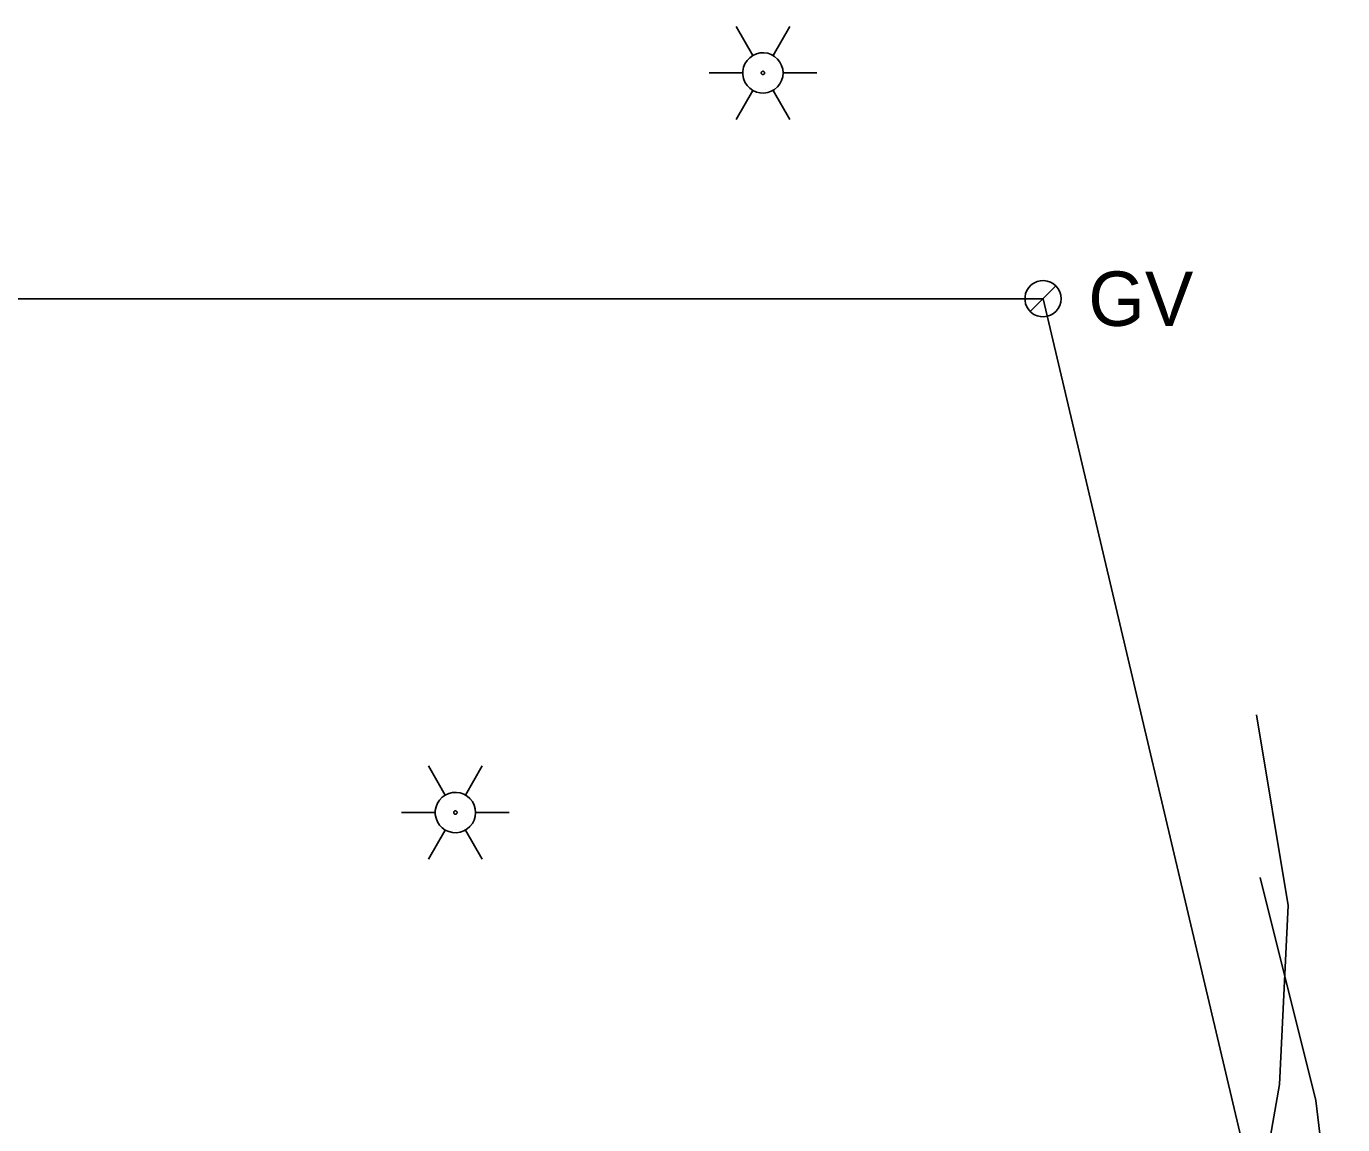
# Model space of a CAD drawing. Extents: x 596028 to 606371, y 330010 to 403088.
# Drawn here: x 604901.1 to 604994.4, y 350012.1 to 350089.9 of the extents above; entities that cross this region are included whole.
import ezdxf

# ---------------------------------------------------------------- set-up
doc = ezdxf.new("R2010")
doc.units = 0
for name, color, linetype in [('E_LTG', 7, 'Continuous'), ('E_SIG_Conduit', 7, 'Continuous'), ('E_UTL_G', 7, 'Continuous'), ('E_UTL_G_UG', 7, 'Continuous'), ('E_UTL_TV_UG', 7, 'Continuous')]:
    doc.layers.add(name, color=color, linetype=linetype)

# ---------------------------------------------------------------- blocks, each defined once
blk = doc.blocks.new('ACAD_PROXY_ENTITY_15')
at = {"layer": 'E_LTG'}
for points in [[(1843663.8, 1030159.59), (1843660.17, 1030165.87)], [(1843668.16, 1030159.59), (1843671.79, 1030165.87)], [(1843670.34, 1030155.82), (1843670.26, 1030156.64), (1843670.02, 1030157.44), (1843669.64, 1030158.17), (1843669.13, 1030158.82), (1843668.51, 1030159.36), (1843667.79, 1030159.78), (1843667.01, 1030160.05), (1843666.19, 1030160.17), (1843665.36, 1030160.13), (1843664.56, 1030159.93), (1843663.8, 1030159.59), (1843663.13, 1030159.11), (1843662.56, 1030158.51), (1843662.11, 1030157.81), (1843661.8, 1030157.04), (1843661.64, 1030156.23), (1843661.64, 1030155.4), (1843661.8, 1030154.59), (1843662.11, 1030153.82), (1843662.56, 1030153.12), (1843663.13, 1030152.52), (1843663.8, 1030152.04), (1843664.56, 1030151.7), (1843665.36, 1030151.51), (1843666.19, 1030151.47), (1843667.01, 1030151.58), (1843667.79, 1030151.85), (1843668.51, 1030152.27), (1843669.13, 1030152.81), (1843669.64, 1030153.46), (1843670.02, 1030154.2), (1843670.26, 1030154.99), (1843670.34, 1030155.82)], [(1843670.34, 1030155.82), (1843670.26, 1030156.64), (1843670.02, 1030157.44), (1843669.64, 1030158.17), (1843669.13, 1030158.82), (1843668.51, 1030159.36), (1843667.79, 1030159.78), (1843667.01, 1030160.05), (1843666.19, 1030160.17), (1843665.36, 1030160.13), (1843664.56, 1030159.93), (1843663.8, 1030159.59), (1843663.13, 1030159.11), (1843662.56, 1030158.51), (1843662.11, 1030157.81), (1843661.8, 1030157.04), (1843661.64, 1030156.23), (1843661.64, 1030155.4), (1843661.8, 1030154.59), (1843662.11, 1030153.82), (1843662.56, 1030153.12), (1843663.13, 1030152.52), (1843663.8, 1030152.04), (1843664.56, 1030151.7), (1843665.36, 1030151.51), (1843666.19, 1030151.47), (1843667.01, 1030151.58), (1843667.79, 1030151.85), (1843668.51, 1030152.27), (1843669.13, 1030152.81), (1843669.64, 1030153.46), (1843670.02, 1030154.2), (1843670.26, 1030154.99), (1843670.34, 1030155.82)], [(1843670.34, 1030155.82), (1843670.26, 1030156.64), (1843670.02, 1030157.44), (1843669.64, 1030158.17), (1843669.13, 1030158.82), (1843668.51, 1030159.36), (1843667.79, 1030159.78), (1843667.01, 1030160.05), (1843666.19, 1030160.17), (1843665.36, 1030160.13), (1843664.56, 1030159.93), (1843663.8, 1030159.59), (1843663.13, 1030159.11), (1843662.56, 1030158.51), (1843662.11, 1030157.81), (1843661.8, 1030157.04), (1843661.64, 1030156.23), (1843661.64, 1030155.4), (1843661.8, 1030154.59), (1843662.11, 1030153.82), (1843662.56, 1030153.12), (1843663.13, 1030152.52), (1843663.8, 1030152.04), (1843664.56, 1030151.7), (1843665.36, 1030151.51), (1843666.19, 1030151.47), (1843667.01, 1030151.58), (1843667.79, 1030151.85), (1843668.51, 1030152.27), (1843669.13, 1030152.81), (1843669.64, 1030153.46), (1843670.02, 1030154.2), (1843670.26, 1030154.99), (1843670.34, 1030155.82)], [(1843654.37, 1030155.82), (1843661.62, 1030155.82)], [(1843666.34, 1030155.82), (1843666.34, 1030155.88), (1843666.32, 1030155.95), (1843666.29, 1030156.01), (1843666.24, 1030156.07), (1843666.19, 1030156.11), (1843666.13, 1030156.15), (1843666.07, 1030156.17), (1843666, 1030156.18), (1843665.93, 1030156.18), (1843665.86, 1030156.16), (1843665.8, 1030156.13), (1843665.74, 1030156.09), (1843665.69, 1030156.04), (1843665.66, 1030155.98), (1843665.63, 1030155.92), (1843665.62, 1030155.85), (1843665.62, 1030155.78), (1843665.63, 1030155.71), (1843665.66, 1030155.65), (1843665.69, 1030155.59), (1843665.74, 1030155.54), (1843665.8, 1030155.5), (1843665.86, 1030155.47), (1843665.93, 1030155.46), (1843666, 1030155.45), (1843666.07, 1030155.46), (1843666.13, 1030155.49), (1843666.19, 1030155.52), (1843666.24, 1030155.57), (1843666.29, 1030155.62), (1843666.32, 1030155.68), (1843666.34, 1030155.75), (1843666.34, 1030155.82)], [(1843670.34, 1030155.82), (1843677.59, 1030155.82)], [(1843660.17, 1030145.76), (1843663.8, 1030152.04)], [(1843671.79, 1030145.76), (1843668.16, 1030152.04)]]:
    blk.add_lwpolyline(points, dxfattribs=at)

msp = doc.modelspace()

# ---------------------------------------------------------------- linework, layer by layer
at = {"layer": 'E_SIG_Conduit'}
msp.add_lwpolyline([(604994.389, 349997.921), (604992.49, 350013.823), (604988.535, 350029.6)], dxfattribs=at)
at = {"layer": 'E_UTL_G'}
for points in [[(604974.446, 350070.591), (604974.423, 350070.834), (604974.354, 350071.068), (604974.243, 350071.285), (604974.092, 350071.476), (604973.907, 350071.636), (604973.696, 350071.758), (604973.466, 350071.838), (604973.224, 350071.873), (604972.98, 350071.861), (604972.743, 350071.804), (604972.521, 350071.702), (604972.323, 350071.561), (604972.154, 350071.384), (604972.022, 350071.179), (604971.932, 350070.952), (604971.886, 350070.713), (604971.886, 350070.469), (604971.932, 350070.229), (604972.022, 350070.003), (604972.154, 350069.798), (604972.323, 350069.621), (604972.521, 350069.479), (604972.743, 350069.378), (604972.98, 350069.321), (604973.224, 350069.309), (604973.466, 350069.344), (604973.696, 350069.423), (604973.907, 350069.545), (604974.092, 350069.705), (604974.243, 350069.897), (604974.354, 350070.114), (604974.423, 350070.348), (604974.446, 350070.591)], [(604972.256, 350069.684), (604974.07, 350071.498)]]:
    msp.add_lwpolyline(points, dxfattribs=at)
at = {"layer": 'E_UTL_G_UG'}
for points in [[(604862.135, 350070.591), (604973.163, 350070.591)], [(604944.959, 349967.838), (604968.328, 349976.546), (604971.108, 349977.021), (604975.726, 349980.496), (604985.674, 349985.893), (604988.783, 350004.444), (604973.163, 350070.591)]]:
    msp.add_lwpolyline(points, dxfattribs=at)
at = {"layer": 'E_UTL_TV_UG'}
msp.add_lwpolyline([(604988.283, 350041.13), (604990.53, 350027.637), (604989.922, 350014.955), (604987.904, 350003.509), (604983.082, 349994.32), (604974.674, 349986.392), (604969.908, 349979.911), (604965.317, 349981.814), (604959.928, 349983.923), (604950.618, 349983.672), (604917.589, 349983.567), (604891.81, 349983.609), (604881.881, 349980.966), (604863.406, 349979.684), (604856.958, 349980.066), (604850.477, 349979.854), (604818.517, 349980.127), (604815.195, 349979.984), (604813.09, 349978.705), (604812.754, 349974.566), (604812.974, 349964.563), (604812.113, 349933.629), (604812.581, 349907.795), (604810.237, 349875.637)], dxfattribs=at)

# ---------------------------------------------------------------- block references
at = {"layer": 'E_LTG', "xscale": 0.32808333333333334, "yscale": 0.32808333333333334}
for p in [(77.239, 12109.62), (55.454, 12057.255)]:
    msp.add_blockref('ACAD_PROXY_ENTITY_15', p, dxfattribs=at)

# ---------------------------------------------------------------- texts
at = {"layer": 'E_UTL_G'}
msp.add_text('GV', height=3.85, dxfattribs=at).set_placement((604976.371, 350068.666))

doc.saveas('drawing.dxf')
